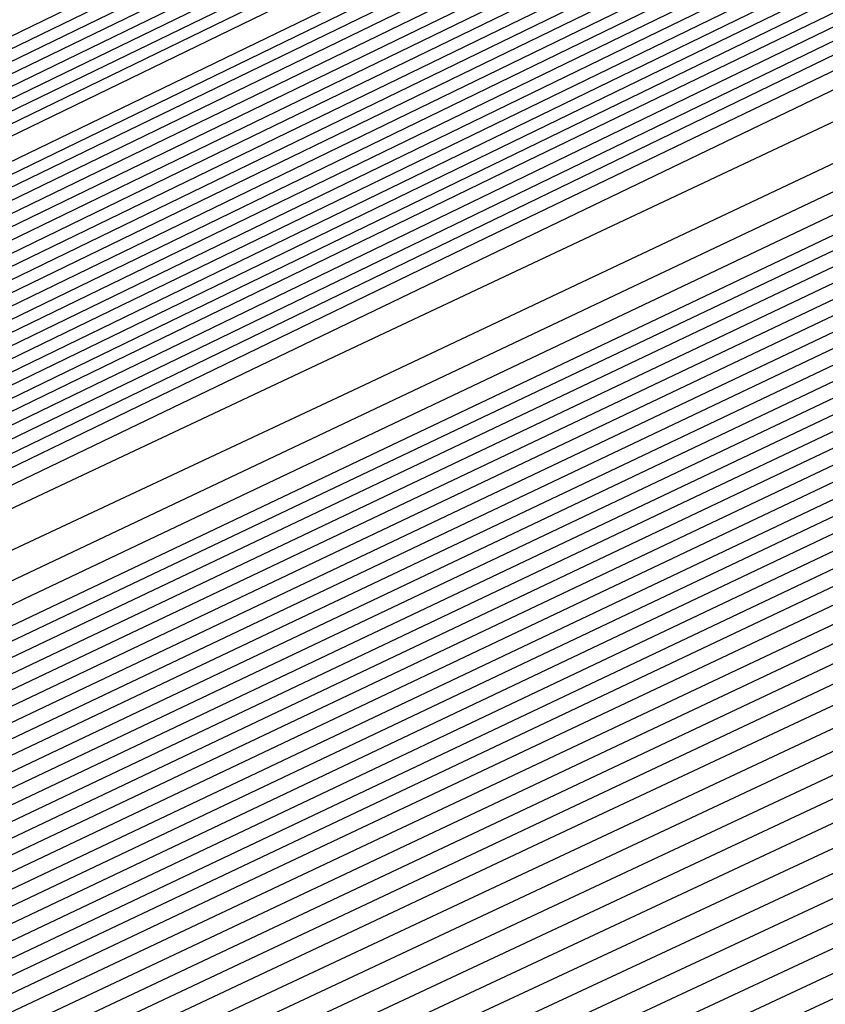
# Model space of a CAD drawing. Extents: x 3249832 to 3255657, y 13789405 to 13793316.
# Tile 430 of 656: x 3254726.04 to 3254727.08, y 13790591.56 to 13790592.82. Entities that reach past the tile are written whole.
import ezdxf

# ---------------------------------------------------------------- set-up
doc = ezdxf.new("R2010")
doc.units = 0
doc.header["$LTSCALE"] = 100
doc.header["$MEASUREMENT"] = 0
for name, color, linetype in [('GRATIO_CON', 10, 'CONTINUOUS'), ('GRATIO_ICON', 7, 'CONTINUOUS'), ('TARGETS_EAST', 7, 'CONTINUOUS')]:
    doc.layers.add(name, color=color, linetype=linetype)

# ---------------------------------------------------------------- blocks, each defined once
blk = doc.blocks.new('Gratio_032316_contours')
at = {"layer": 'GRATIO_CON', "color": 1, "linetype": 'Continuous', "flags": 128}
for points in [[(3254642.139, 13790551.7053), (3254660.6124, 13790560.6687), (3254682.3072, 13790571.2723), (3254700.7352, 13790580.305), (3254711.0317, 13790585.3564), (3254714.825, 13790587.2199), (3254715.3665, 13790587.4896), (3254715.3659, 13790587.4937), (3254715.3657, 13790587.4969), (3254715.3666, 13790587.4975), (3254715.9081, 13790587.7572), (3254719.6861, 13790589.589), (3254729.9352, 13790594.5687), (3254748.2689, 13790603.4881), (3254769.8147, 13790614.0012), (3254788.079, 13790622.9777)], [(3254643.9573, 13790552.6097), (3254661.9705, 13790561.3498), (3254683.1246, 13790571.6892), (3254701.0934, 13790580.4969), (3254711.1333, 13790585.4226), (3254714.8321, 13790587.2398), (3254715.3601, 13790587.5029), (3254715.3596, 13790587.5069), (3254715.3595, 13790587.5098), (3254715.3603, 13790587.5104), (3254715.8805, 13790587.7597), (3254719.5093, 13790589.5191), (3254729.3537, 13790594.3022), (3254746.9632, 13790602.8693), (3254767.6581, 13790612.9672), (3254785.2011, 13790621.5892)], [(3254645.7757, 13790553.5142), (3254663.3285, 13790562.0309), (3254683.9419, 13790572.1067), (3254701.4513, 13790580.6909), (3254711.2342, 13790585.4933), (3254714.8385, 13790587.2659), (3254715.3542, 13790587.5212), (3254715.853, 13790587.7617), (3254719.3325, 13790589.4492), (3254728.7721, 13790594.0356), (3254745.6576, 13790602.2505), (3254765.5015, 13790611.9331), (3254782.3232, 13790620.2006)], [(3254647.5941, 13790554.4186), (3254664.6865, 13790562.712), (3254684.7593, 13790572.5235), (3254701.8095, 13790580.8826), (3254711.336, 13790585.5591), (3254714.8458, 13790587.2852), (3254715.348, 13790587.5339), (3254715.8254, 13790587.7641), (3254719.1557, 13790589.3793), (3254728.1905, 13790593.7691), (3254744.3519, 13790601.6317), (3254763.3449, 13790610.8991), (3254779.4453, 13790618.8121)], [(3254651.2308, 13790556.2274), (3254667.4026, 13790564.0741), (3254686.3942, 13790573.3572), (3254702.526, 13790581.266), (3254711.5395, 13790585.6907), (3254714.8603, 13790587.3239), (3254715.3355, 13790587.5594), (3254715.7702, 13790587.7691), (3254718.8022, 13790589.2396), (3254727.0274, 13790593.236), (3254741.7406, 13790600.3941), (3254759.0318, 13790608.8311), (3254773.6894, 13790616.035)], [(3254653.0492, 13790557.1319), (3254668.7606, 13790564.7552), (3254687.2116, 13790573.774), (3254702.8843, 13790581.4577), (3254711.6412, 13790585.7564), (3254714.8676, 13790587.3433), (3254715.3293, 13790587.5721), (3254715.7426, 13790587.7716), (3254718.6254, 13790589.1697), (3254726.4458, 13790592.9695), (3254740.435, 13790599.7753), (3254756.8752, 13790607.7971), (3254770.8115, 13790614.6465), (3254778.5294, 13790618.5309)], [(3254646.2517, 13790553.9528), (3254654.8675, 13790558.0363), (3254670.1186, 13790565.4362), (3254688.0291, 13790574.1908), (3254703.2426, 13790581.6494), (3254711.743, 13790585.8222), (3254714.8749, 13790587.3627), (3254715.3231, 13790587.5848), (3254715.7151, 13790587.774), (3254718.4486, 13790589.0998), (3254725.8643, 13790592.703), (3254739.1294, 13790599.1565), (3254754.7186, 13790606.7631), (3254767.9336, 13790613.258), (3254775.252, 13790616.9413)], [(3254648.3232, 13790554.9771), (3254656.6859, 13790558.9407), (3254671.4766, 13790566.1173), (3254688.8465, 13790574.6076), (3254703.6008, 13790581.8411), (3254711.8447, 13790585.888), (3254714.8821, 13790587.382), (3254715.3169, 13790587.5976), (3254715.6875, 13790587.7765), (3254718.2718, 13790589.03), (3254725.2827, 13790592.4364), (3254737.8237, 13790598.5377), (3254752.562, 13790605.7291), (3254765.0557, 13790611.8694), (3254771.9746, 13790615.3518)]]:
    blk.add_lwpolyline(points, dxfattribs=at)
at = {"layer": 'GRATIO_CON', "color": 5, "linetype": 'Continuous', "flags": 128}
for points in [[(3254645.4599, 13790553.036), (3254663.069, 13790561.7623), (3254683.7862, 13790571.9554), (3254701.3959, 13790580.5965), (3254711.2365, 13790585.4241), (3254714.8618, 13790587.205), (3254715.3792, 13790587.4629), (3254715.3785, 13790587.4674), (3254715.3782, 13790587.4709), (3254715.379, 13790587.4719), (3254715.9133, 13790587.7279), (3254719.64, 13790589.5343), (3254729.7495, 13790594.4457), (3254747.8375, 13790603.2357), (3254769.1201, 13790613.5531), (3254787.2186, 13790622.2657)], [(3254649.9599, 13790555.2348), (3254666.4373, 13790563.4004), (3254685.823, 13790572.9383), (3254702.301, 13790581.0241), (3254711.5092, 13790585.5415), (3254714.9015, 13790587.208), (3254715.3856, 13790587.4496), (3254715.3848, 13790587.4542), (3254715.3844, 13790587.458), (3254715.3852, 13790587.4591), (3254715.9013, 13790587.7061), (3254719.4996, 13790589.4499), (3254729.2606, 13790594.1916), (3254746.7248, 13790602.6782), (3254767.2733, 13790612.6396), (3254784.7474, 13790621.0516)], [(3254645.8078, 13790553.0477), (3254654.4599, 13790557.4337), (3254669.8056, 13790565.0385), (3254687.8597, 13790573.9222), (3254703.2055, 13790581.4548), (3254711.7805, 13790585.6657), (3254714.9395, 13790587.2206), (3254715.3915, 13790587.4448), (3254715.8892, 13790587.6839), (3254719.3592, 13790589.3654), (3254728.7717, 13790593.9374), (3254745.612, 13790602.1206), (3254765.4264, 13790611.7261), (3254782.2763, 13790619.8376)], [(3254650.9146, 13790555.5543), (3254658.9599, 13790559.6325), (3254673.1739, 13790566.6765), (3254689.8966, 13790574.9051), (3254704.1107, 13790581.8824), (3254712.0533, 13790585.783), (3254714.9794, 13790587.2235), (3254715.3982, 13790587.4313), (3254715.8776, 13790587.6614), (3254719.2191, 13790589.2805), (3254728.2829, 13790593.683), (3254744.4993, 13790601.563), (3254763.5796, 13790610.8126), (3254779.8051, 13790618.6235)], [(3254649.0895, 13790554.2614), (3254654.3182, 13790556.9458), (3254657.5919, 13790558.6919), (3254661.1283, 13790560.5677), (3254667.9599, 13790564.0302), (3254679.9106, 13790569.9526), (3254693.9704, 13790576.8709), (3254705.921, 13790582.737), (3254712.5988, 13790586.0165), (3254715.0585, 13790587.2285), (3254715.4093, 13790587.4057), (3254715.4091, 13790587.4086), (3254715.4097, 13790587.4091), (3254715.4114, 13790587.4072), (3254715.8544, 13790587.617), (3254718.939, 13790589.1106), (3254727.3053, 13790593.1741), (3254742.2739, 13790600.4477), (3254759.8859, 13790608.9855), (3254774.8628, 13790616.1954)], [(3254652.9316, 13790556.1611), (3254659.0279, 13790559.2737), (3254662.7531, 13790561.2358), (3254666.2352, 13790563.0744), (3254672.4599, 13790566.2291), (3254683.2789, 13790571.5906), (3254696.0073, 13790577.8537), (3254706.8262, 13790583.1644), (3254712.8717, 13790586.1333), (3254715.0984, 13790587.2306), (3254715.416, 13790587.3911), (3254715.416, 13790587.3939), (3254715.4167, 13790587.3946), (3254715.4184, 13790587.393), (3254715.843, 13790587.5942), (3254718.799, 13790589.0255), (3254726.8166, 13790592.9197), (3254741.1612, 13790599.8901), (3254758.039, 13790608.072), (3254772.3917, 13790614.9813)], [(3254648.5889, 13790553.912), (3254656.7738, 13790558.0608), (3254663.7375, 13790561.6017), (3254667.9142, 13790563.7796), (3254671.342, 13790565.581), (3254676.9599, 13790568.4279), (3254686.6472, 13790573.2286), (3254698.0442, 13790578.8366), (3254707.7315, 13790583.5918), (3254713.1445, 13790586.2502), (3254715.1383, 13790587.2327), (3254715.4228, 13790587.3765), (3254715.4229, 13790587.3793), (3254715.4236, 13790587.3802), (3254715.4253, 13790587.3788), (3254715.8315, 13790587.5713), (3254718.659, 13790588.9404), (3254726.3278, 13790592.6653), (3254740.0485, 13790599.3324), (3254756.1922, 13790607.1585), (3254769.9205, 13790613.7673), (3254777.6832, 13790617.4194)], [(3254651.4104, 13790555.3035), (3254660.616, 13790559.9605), (3254668.4472, 13790563.9297), (3254673.0754, 13790566.3235), (3254676.4489, 13790568.0877), (3254681.4599, 13790570.6267), (3254690.0155, 13790574.8666), (3254700.0811, 13790579.8195), (3254708.6367, 13790584.0191), (3254713.4173, 13790586.367), (3254715.1783, 13790587.2348), (3254715.4296, 13790587.362), (3254715.4297, 13790587.3647), (3254715.4306, 13790587.3657), (3254715.4323, 13790587.3646), (3254715.8201, 13790587.5485), (3254718.5189, 13790588.8554), (3254725.8391, 13790592.4108), (3254738.9357, 13790598.7748), (3254754.3453, 13790606.2449), (3254767.4494, 13790612.5532), (3254774.8722, 13790616.0455)], [(3254647.5106, 13790553.2224), (3254657.0534, 13790558.0863), (3254668.3003, 13790563.7598), (3254677.8665, 13790568.5857), (3254683.3978, 13790571.4112), (3254686.6626, 13790573.101), (3254690.46, 13790575.0244), (3254696.7522, 13790578.1426), (3254704.1549, 13790581.7852), (3254710.4471, 13790584.8739), (3254713.963, 13790586.6006), (3254715.2582, 13790587.2389), (3254715.4431, 13790587.3328), (3254715.4435, 13790587.3354), (3254715.4445, 13790587.3367), (3254715.4462, 13790587.3361), (3254715.7971, 13790587.5028), (3254718.2389, 13790588.6852), (3254724.8615, 13790591.9019), (3254736.7103, 13790597.6595), (3254750.6516, 13790604.4179), (3254762.5071, 13790610.1251), (3254769.2501, 13790613.2977), (3254772.4608, 13790614.7267)], [(3254691.7695, 13790575.6077), (3254694.96, 13790577.2233), (3254700.1205, 13790579.7806), (3254706.1918, 13790582.7681), (3254711.3523, 13790585.3012), (3254714.2359, 13790586.7174), (3254715.2981, 13790587.241), (3254715.4499, 13790587.3183), (3254715.4504, 13790587.3208), (3254715.4515, 13790587.3223), (3254715.4532, 13790587.3219), (3254715.7857, 13790587.4799), (3254718.0989, 13790588.6002), (3254724.3728, 13790591.6475), (3254735.5976, 13790597.1019), (3254748.8048, 13790603.5044), (3254760.036, 13790608.911), (3254766.439, 13790611.9238), (3254769.587, 13790613.3281), (3254772.1591, 13790614.4553)], [(3254687.2858, 13790573.2417), (3254693.7202, 13790576.4989), (3254696.8763, 13790578.1144), (3254699.46, 13790579.4221), (3254703.4888, 13790581.4187), (3254708.2287, 13790583.751), (3254712.2575, 13790585.7286), (3254714.5087, 13790586.8342), (3254715.338, 13790587.2431), (3254715.4567, 13790587.3037), (3254715.4573, 13790587.3062), (3254715.4584, 13790587.3078), (3254715.4602, 13790587.3077), (3254715.7742, 13790587.4571), (3254717.9589, 13790588.5151), (3254723.884, 13790591.393), (3254734.4849, 13790596.5443), (3254746.9579, 13790602.5908), (3254757.5648, 13790607.6969), (3254763.628, 13790610.5499), (3254766.7132, 13790611.9296), (3254769.4468, 13790613.139), (3254773.8018, 13790615.1582)], [(3254691.9954, 13790575.5697), (3254698.8813, 13790579.0427), (3254701.9832, 13790580.621), (3254703.96, 13790581.621), (3254706.8571, 13790583.0567), (3254710.2655, 13790584.7338), (3254713.1627, 13790586.1559), (3254714.7816, 13790586.951), (3254715.378, 13790587.2452), (3254715.4634, 13790587.2891), (3254715.4641, 13790587.2915), (3254715.4654, 13790587.2933), (3254715.4671, 13790587.2935), (3254715.7628, 13790587.4342), (3254717.8189, 13790588.43), (3254723.3953, 13790591.1386), (3254733.3722, 13790595.9866), (3254745.1111, 13790601.6773), (3254755.0937, 13790606.4829), (3254760.817, 13790609.176), (3254763.8393, 13790610.531), (3254766.7345, 13790611.8227), (3254771.4153, 13790614)], [(3254687.5111, 13790573.2582), (3254701.4147, 13790580.2257), (3254709.2037, 13790584.1304), (3254712.1969, 13790585.6344), (3254712.96, 13790586.0188), (3254713.5937, 13790586.3332), (3254714.3394, 13790586.7008), (3254714.9737, 13790587.0132), (3254715.3288, 13790587.1891), (3254715.4606, 13790587.2552), (3254715.4811, 13790587.2651), (3254715.7399, 13790587.3885), (3254717.5388, 13790588.2599), (3254722.4177, 13790590.6297), (3254731.1468, 13790594.8713), (3254741.4174, 13790599.8502), (3254750.1514, 13790604.0547), (3254755.1949, 13790606.4282), (3254758.0917, 13790607.7338), (3254761.31, 13790609.19), (3254766.6422, 13790611.6836), (3254773.1773, 13790614.7751)], [(3254650.9017, 13790554.6653), (3254658.8371, 13790558.7771), (3254673.0892, 13790565.9887), (3254689.8746, 13790574.4203), (3254704.1484, 13790581.5711), (3254712.1263, 13790585.5666), (3254715.0665, 13790587.04), (3254715.4881, 13790587.251), (3254715.7284, 13790587.3657), (3254717.3988, 13790588.1749), (3254721.929, 13790590.3752), (3254730.0341, 13790594.3137), (3254739.5705, 13790598.9367), (3254747.6802, 13790602.8407), (3254752.3838, 13790605.0543), (3254755.2179, 13790606.3353), (3254758.5977, 13790607.8737), (3254764.2556, 13790610.5253), (3254771.1907, 13790613.8082)], [(3254652.1037, 13790555.2502), (3254659.8925, 13790559.2859), (3254673.8812, 13790566.3638), (3254690.3563, 13790574.639), (3254704.3657, 13790581.6567), (3254712.195, 13790585.5772), (3254715.0794, 13790587.0229), (3254715.4916, 13790587.2315), (3254715.4923, 13790587.2341), (3254715.4936, 13790587.2363), (3254715.4952, 13790587.2371), (3254715.717, 13790587.343), (3254717.2588, 13790588.0898), (3254721.4402, 13790590.1208), (3254728.9214, 13790593.7561), (3254737.7237, 13790598.0232), (3254745.2091, 13790601.6266), (3254749.5728, 13790603.6804), (3254752.344, 13790604.9367), (3254755.8855, 13790606.5574), (3254761.8691, 13790609.3671), (3254769.2041, 13790612.8413), (3254776.1088, 13790616.118)], [(3254650.5295, 13790554.2765), (3254653.3056, 13790555.8352), (3254660.9478, 13790559.7949), (3254674.6731, 13790566.7396), (3254690.838, 13790574.8591), (3254704.5835, 13790581.7451), (3254712.2651, 13790585.5926), (3254715.0949, 13790587.012), (3254715.4992, 13790587.2173), (3254715.4997, 13790587.2202), (3254715.5008, 13790587.2224), (3254715.5022, 13790587.2231), (3254715.7056, 13790587.3202), (3254717.1188, 13790588.0047), (3254720.9515, 13790589.8664), (3254727.8087, 13790593.1984), (3254735.8769, 13790597.1097), (3254742.7379, 13790600.4126), (3254746.7617, 13790602.3065), (3254749.4702, 13790603.5381), (3254753.1732, 13790605.2411), (3254759.4825, 13790608.2089), (3254767.2174, 13790611.8744), (3254774.4989, 13790615.3301)], [(3254653.0399, 13790555.5064), (3254655.7096, 13790557.0052), (3254663.0585, 13790560.8129), (3254676.257, 13790567.4911), (3254691.8012, 13790575.2992), (3254705.0188, 13790581.9215), (3254712.405, 13790585.6223), (3254715.1255, 13790586.9884), (3254715.5137, 13790587.187), (3254715.5139, 13790587.1907), (3254715.5149, 13790587.1935), (3254715.5162, 13790587.1948), (3254715.6827, 13790587.2745), (3254716.8387, 13790587.8346), (3254719.9739, 13790589.3575), (3254725.5832, 13790592.0832), (3254732.1832, 13790595.2826), (3254737.7956, 13790597.9844), (3254741.1396, 13790599.5586), (3254743.7225, 13790600.741), (3254747.7487, 13790602.6085), (3254754.7095, 13790605.8925), (3254763.2441, 13790609.9406), (3254771.2789, 13790613.7544)], [(3254692.2829, 13790575.5193), (3254705.2366, 13790582.0098), (3254712.4751, 13790585.6374), (3254715.1409, 13790586.9771), (3254715.5211, 13790587.1724), (3254715.5211, 13790587.1764), (3254715.522, 13790587.1793), (3254715.5233, 13790587.1807), (3254715.6712, 13790587.2517), (3254716.6987, 13790587.7496), (3254719.4852, 13790589.103), (3254724.4705, 13790591.5255), (3254730.3363, 13790594.3691), (3254735.3245, 13790596.7704), (3254738.3286, 13790598.1847), (3254740.8487, 13790599.3424), (3254745.0364, 13790601.2922), (3254752.3229, 13790604.7343), (3254761.2575, 13790608.9736), (3254769.6689, 13790612.9665), (3254775.8378, 13790615.8811)], [(3254677.8408, 13790568.2426), (3254692.7645, 13790575.7394), (3254705.4543, 13790582.0981), (3254712.5451, 13790585.6526), (3254715.1564, 13790586.9658), (3254715.5285, 13790587.1578), (3254715.5284, 13790587.1621), (3254715.5291, 13790587.1652), (3254715.5303, 13790587.1667), (3254715.6598, 13790587.2289), (3254716.5587, 13790587.6645), (3254718.9964, 13790588.8486), (3254723.3578, 13790590.9679), (3254728.4895, 13790593.4556), (3254732.8533, 13790595.5563), (3254735.5176, 13790596.8108), (3254737.9749, 13790597.9438), (3254742.3242, 13790599.9759), (3254749.9364, 13790603.5761), (3254759.2708, 13790608.0067), (3254768.0589, 13790612.1786), (3254774.5039, 13790615.224)], [(3254678.6327, 13790568.6184), (3254693.2462, 13790575.9595), (3254705.672, 13790582.1864), (3254712.6152, 13790585.6677), (3254715.1718, 13790586.9544), (3254715.5359, 13790587.1432), (3254715.5356, 13790587.1479), (3254715.5363, 13790587.151), (3254715.5373, 13790587.1526), (3254715.6484, 13790587.2061), (3254716.4187, 13790587.5794), (3254718.5077, 13790588.5941), (3254722.2451, 13790590.4102), (3254726.6426, 13790592.542), (3254730.3822, 13790594.3422), (3254732.7065, 13790595.4369), (3254735.101, 13790596.5452), (3254739.6119, 13790598.6596), (3254747.5498, 13790602.4179), (3254757.2842, 13790607.0398), (3254766.4489, 13790611.3907), (3254773.17, 13790614.5669)], [(3254680.2165, 13790569.3699), (3254694.2095, 13790576.3997), (3254706.1075, 13790582.363), (3254712.7553, 13790585.698), (3254715.2027, 13790586.9318), (3254715.5507, 13790587.114), (3254715.5501, 13790587.1193), (3254715.5505, 13790587.1228), (3254715.5514, 13790587.1245), (3254715.6255, 13790587.1605), (3254716.1386, 13790587.4093), (3254717.5302, 13790588.0852), (3254720.0197, 13790589.295), (3254722.9489, 13790590.715), (3254725.4399, 13790591.9141), (3254727.0844, 13790592.6891), (3254729.3534, 13790593.7481), (3254734.1874, 13790596.027), (3254742.7767, 13790600.1014), (3254753.3109, 13790605.106), (3254763.2289, 13790609.8149), (3254770.5022, 13790613.2526), (3254775.2309, 13790615.445)], [(3254681.0084, 13790569.7457), (3254694.6911, 13790576.6198), (3254706.3252, 13790582.4514), (3254712.8253, 13790585.7131), (3254715.2181, 13790586.9205), (3254715.5581, 13790587.0994), (3254715.5573, 13790587.105), (3254715.5577, 13790587.1086), (3254715.5585, 13790587.1105), (3254715.614, 13790587.1377), (3254715.9986, 13790587.3243), (3254717.0414, 13790587.8308), (3254718.907, 13790588.7373), (3254721.1021, 13790589.8014), (3254722.9687, 13790590.7), (3254724.2734, 13790591.3152), (3254726.4795, 13790592.3495), (3254731.4751, 13790594.7106), (3254740.3902, 13790598.9432), (3254751.3242, 13790604.1391), (3254761.6189, 13790609.027), (3254769.1683, 13790612.5955), (3254774.0756, 13790614.8726)], [(3254681.8003, 13790570.1215), (3254695.1728, 13790576.8399), (3254706.5429, 13790582.5397), (3254712.8954, 13790585.7283), (3254715.2336, 13790586.9092), (3254715.5655, 13790587.0848), (3254715.5646, 13790587.0908), (3254715.5648, 13790587.0945), (3254715.5655, 13790587.0964), (3254715.6026, 13790587.1149), (3254715.8586, 13790587.2392), (3254716.5526, 13790587.5763), (3254717.7943, 13790588.1797), (3254719.2552, 13790588.8879), (3254720.4976, 13790589.486), (3254721.4623, 13790589.9413), (3254723.6057, 13790590.9509), (3254728.7628, 13790593.3943), (3254738.0036, 13790597.785), (3254749.3376, 13790603.1722), (3254760.0089, 13790608.2391), (3254767.8344, 13790611.9384), (3254772.9202, 13790614.3002)], [(3254682.5923, 13790570.4972), (3254695.6546, 13790577.0593), (3254706.7614, 13790582.6258), (3254712.967, 13790585.7384), (3254715.2513, 13790586.8898), (3254715.5753, 13790587.0598), (3254715.5732, 13790587.0655), (3254715.5718, 13790587.0702), (3254715.5712, 13790587.0742), (3254715.5713, 13790587.0777), (3254715.5719, 13790587.0805), (3254715.5725, 13790587.0824), (3254715.5912, 13790587.0921), (3254715.7186, 13790587.1542), (3254716.0639, 13790587.3219), (3254716.6816, 13790587.6221), (3254717.4084, 13790587.9744), (3254718.0264, 13790588.2719), (3254718.6513, 13790588.5674), (3254720.7319, 13790589.5523), (3254726.0506, 13790592.078), (3254735.6171, 13790596.6268), (3254747.3509, 13790602.2053)], [(3254684.1761, 13790571.2487), (3254696.618, 13790577.4994), (3254707.1969, 13790582.802), (3254713.1074, 13790585.7679), (3254715.2826, 13790586.8659), (3254715.5906, 13790587.0293), (3254715.5881, 13790587.0358), (3254715.5865, 13790587.0411), (3254715.5857, 13790587.0455), (3254715.5857, 13790587.0491), (3254715.5862, 13790587.0517), (3254715.5868, 13790587.0533), (3254715.8668, 13790587.1867), (3254717.823, 13790588.1171), (3254723.1317, 13790590.6428), (3254732.719, 13790595.2041), (3254744.5101, 13790600.8106), (3254755.6802, 13790606.114), (3254763.9812, 13790610.0377), (3254769.4727, 13790612.5918), (3254772.7913, 13790614.058)], [(3254684.968, 13790571.6245), (3254697.0997, 13790577.7194), (3254707.4147, 13790582.8902), (3254713.1775, 13790585.7827), (3254715.2982, 13790586.854), (3254715.5983, 13790587.014), (3254715.5956, 13790587.0209), (3254715.5938, 13790587.0266), (3254715.5929, 13790587.0311), (3254715.5928, 13790587.0347), (3254715.5933, 13790587.0371), (3254715.5941, 13790587.0382), (3254715.8655, 13790587.1668), (3254717.7598, 13790588.067), (3254722.9002, 13790590.5119), (3254732.1888, 13790594.9308), (3254743.6448, 13790600.3775), (3254754.5666, 13790605.5623), (3254762.7944, 13790609.4506), (3254768.3357, 13790612.0281), (3254771.74, 13790613.536)], [(3254685.7599, 13790572.0002), (3254697.5813, 13790577.9395), (3254707.6325, 13790582.9783), (3254713.2477, 13790585.7974), (3254715.3139, 13790586.8421), (3254715.6059, 13790586.9987), (3254715.6031, 13790587.0061), (3254715.6012, 13790587.0121), (3254715.6002, 13790587.0168), (3254715.6, 13790587.0202), (3254715.6005, 13790587.0224), (3254715.6014, 13790587.0231), (3254715.8641, 13790587.1469), (3254717.6967, 13790588.0169), (3254722.6687, 13790590.3811), (3254731.6586, 13790594.6574), (3254742.7795, 13790599.9444), (3254753.4529, 13790605.0106), (3254761.6075, 13790608.8634), (3254767.1987, 13790611.4645), (3254770.6888, 13790613.014), (3254772.5688, 13790613.737)], [(3254686.5518, 13790572.376), (3254698.063, 13790578.1595), (3254707.8503, 13790583.0665), (3254713.3179, 13790585.8122), (3254715.3295, 13790586.8301), (3254715.6136, 13790586.9834), (3254715.6106, 13790586.9912), (3254715.6085, 13790586.9975), (3254715.6074, 13790587.0024), (3254715.6072, 13790587.0058), (3254715.6076, 13790587.0078), (3254715.6086, 13790587.008), (3254715.8627, 13790587.127), (3254717.6335, 13790587.9669), (3254722.4373, 13790590.2503), (3254731.1285, 13790594.3841), (3254741.9141, 13790599.5112), (3254752.3392, 13790604.4589), (3254760.4207, 13790608.2763), (3254766.0618, 13790610.9008), (3254769.6376, 13790612.4919), (3254771.5699, 13790613.2422)], [(3254688.1357, 13790573.1275), (3254699.0263, 13790578.5996), (3254708.2858, 13790583.2427), (3254713.4583, 13790585.8417), (3254715.3608, 13790586.8063), (3254715.6289, 13790586.9528), (3254715.6255, 13790586.9616), (3254715.6232, 13790586.9685), (3254715.6219, 13790586.9736), (3254715.6215, 13790586.977), (3254715.6219, 13790586.9785), (3254715.6231, 13790586.9779), (3254715.86, 13790587.0872), (3254717.5072, 13790587.8667), (3254721.9744, 13790589.9887), (3254730.0682, 13790593.8374), (3254740.1834, 13790598.645), (3254750.1119, 13790603.3555)], [(3254688.9276, 13790573.5033), (3254699.508, 13790578.8196), (3254708.5036, 13790583.3309), (3254713.5284, 13790585.8564), (3254715.3764, 13790586.7943), (3254715.6366, 13790586.9375), (3254715.633, 13790586.9467), (3254715.6306, 13790586.954), (3254715.6292, 13790586.9593), (3254715.6287, 13790586.9626), (3254715.6291, 13790586.9638), (3254715.6304, 13790586.9628), (3254715.8586, 13790587.0673), (3254717.444, 13790587.8166), (3254721.7429, 13790589.8578), (3254729.538, 13790593.5641), (3254739.3181, 13790598.2119), (3254748.9983, 13790602.8038)], [(3254689.7195, 13790573.8791), (3254699.9897, 13790579.0397), (3254708.7214, 13790583.419), (3254713.5986, 13790585.8712), (3254715.392, 13790586.7824), (3254715.6442, 13790586.9223), (3254715.6405, 13790586.9319), (3254715.638, 13790586.9394), (3254715.6364, 13790586.9449), (3254715.6358, 13790586.9482), (3254715.6363, 13790586.9492), (3254715.6377, 13790586.9477), (3254715.8573, 13790587.0474), (3254717.3809, 13790587.7665), (3254721.5114, 13790589.727), (3254729.0078, 13790593.2907), (3254738.4527, 13790597.7787), (3254747.8846, 13790602.2521)], [(3254690.5114, 13790574.2548), (3254700.4713, 13790579.2597), (3254708.9392, 13790583.5072), (3254713.6688, 13790585.8859), (3254715.4077, 13790586.7705), (3254715.6519, 13790586.907), (3254715.648, 13790586.917), (3254715.6453, 13790586.9249), (3254715.6437, 13790586.9305), (3254715.643, 13790586.9338), (3254715.6434, 13790586.9345), (3254715.6449, 13790586.9327), (3254715.8559, 13790587.0275), (3254717.3177, 13790587.7164), (3254721.28, 13790589.5962), (3254728.4777, 13790593.0174), (3254737.5874, 13790597.3456), (3254746.7709, 13790601.7004)], [(3254692.0952, 13790575.0064), (3254701.4347, 13790579.6998), (3254709.3748, 13790583.6834), (3254713.8091, 13790585.9154), (3254715.439, 13790586.7467), (3254715.6673, 13790586.8766), (3254715.6632, 13790586.8877), (3254715.661, 13790586.8953), (3254715.6608, 13790586.8982), (3254715.8536, 13790586.9865), (3254717.1914, 13790587.6161), (3254720.817, 13790589.3346), (3254727.4174, 13790592.4707), (3254735.8567, 13790596.4794), (3254744.5436, 13790600.597), (3254752.1128, 13790604.1664)], [(3254685.2199, 13790571.5024), (3254692.8871, 13790575.3821), (3254701.9163, 13790579.9198), (3254709.5925, 13790583.7716), (3254713.8793, 13790585.9301), (3254715.4546, 13790586.7347), (3254715.6749, 13790586.8612), (3254715.6706, 13790586.8725), (3254715.6682, 13790586.8802), (3254715.6682, 13790586.8829), (3254715.8522, 13790586.9665), (3254717.1283, 13790587.566), (3254720.5856, 13790589.2037), (3254726.8872, 13790592.1973), (3254734.9913, 13790596.0463), (3254743.4299, 13790600.0453), (3254750.9259, 13790603.5792)], [(3254686.2753, 13790572.0114), (3254693.679, 13790575.7579), (3254702.398, 13790580.1398), (3254709.8103, 13790583.8597), (3254713.9495, 13790585.9449), (3254715.4703, 13790586.7228), (3254715.6826, 13790586.8457), (3254715.6781, 13790586.8572), (3254715.6757, 13790586.8649), (3254715.6756, 13790586.8673), (3254715.851, 13790586.9463), (3254717.0652, 13790587.5158), (3254720.3542, 13790589.0728), (3254726.3571, 13790591.924), (3254734.126, 13790595.6131), (3254742.3163, 13790599.4936), (3254749.7391, 13790602.9921)], [(3254687.3306, 13790572.5204), (3254694.471, 13790576.1337), (3254702.8797, 13790580.3599), (3254710.0281, 13790583.9478), (3254714.0197, 13790585.9596), (3254715.486, 13790586.7106), (3254715.6904, 13790586.8298), (3254715.6861, 13790586.841), (3254715.6838, 13790586.8481), (3254715.6839, 13790586.8501), (3254715.8505, 13790586.9246), (3254717.0026, 13790587.4646), (3254720.1229, 13790588.9415), (3254725.827, 13790591.6505), (3254733.2607, 13790595.18), (3254741.2026, 13790598.9419), (3254748.5522, 13790602.4049)], [(3254689.4412, 13790573.5385), (3254696.0548, 13790576.8852), (3254703.843, 13790580.8), (3254710.4637, 13790584.1241), (3254714.1601, 13790585.9891), (3254715.5173, 13790586.6864), (3254715.7061, 13790586.798), (3254715.7019, 13790586.8086), (3254715.7, 13790586.8146), (3254715.7004, 13790586.8156), (3254715.8494, 13790586.8813), (3254716.8773, 13790587.3622), (3254719.6605, 13790588.6789), (3254724.7668, 13790591.1035), (3254731.53, 13790594.3137), (3254738.9753, 13790597.8385), (3254746.1785, 13790601.2307)], [(3254690.4965, 13790574.0475), (3254696.8467, 13790577.2609), (3254704.3247, 13790581.02), (3254710.6814, 13790584.2123), (3254714.2303, 13790586.0038), (3254715.533, 13790586.6743), (3254715.714, 13790586.7821), (3254715.7099, 13790586.7923), (3254715.7081, 13790586.7978), (3254715.7087, 13790586.7983), (3254715.8489, 13790586.8596), (3254716.8147, 13790587.311), (3254719.4293, 13790588.5476), (3254724.2367, 13790590.83), (3254730.6646, 13790593.8806), (3254737.8616, 13790597.2868), (3254744.9917, 13790600.6435)], [(3254691.5518, 13790574.5565), (3254697.6386, 13790577.6367), (3254704.8063, 13790581.24), (3254710.8992, 13790584.3004), (3254714.3004, 13790586.0185), (3254715.5487, 13790586.6622), (3254715.7218, 13790586.7662), (3254715.7178, 13790586.7761), (3254715.7162, 13790586.781), (3254715.7169, 13790586.7811), (3254715.8483, 13790586.838), (3254716.752, 13790587.2598), (3254719.198, 13790588.4163), (3254723.7066, 13790590.5565), (3254729.7993, 13790593.4474), (3254736.7479, 13790596.7351), (3254743.8048, 13790600.0564), (3254750.1441, 13790603.0095)], [(3254692.6071, 13790575.0655), (3254698.4305, 13790578.0125), (3254705.288, 13790581.4601), (3254711.117, 13790584.3885), (3254714.3706, 13790586.0332), (3254715.5644, 13790586.6501), (3254715.7297, 13790586.7503), (3254715.7257, 13790586.7599), (3254715.7243, 13790586.7643), (3254715.7252, 13790586.7639), (3254715.8478, 13790586.8163), (3254716.6894, 13790587.2086), (3254718.9668, 13790588.2849), (3254723.1765, 13790590.283), (3254728.934, 13790593.0143), (3254735.6343, 13790596.1835), (3254742.618, 13790599.4693), (3254749.0072, 13790602.4459)], [(3254691.7685, 13790574.5555), (3254694.7177, 13790576.0836), (3254700.0143, 13790578.764), (3254706.2512, 13790581.9005), (3254711.5522, 13790584.5659), (3254714.5103, 13790586.065), (3254715.5954, 13790586.6284), (3254715.7466, 13790586.7184), (3254715.8482, 13790586.7698), (3254716.5643, 13790587.1058), (3254718.5044, 13790588.0223), (3254722.1163, 13790589.7361), (3254727.2033, 13790592.148), (3254733.407, 13790595.0801), (3254740.2443, 13790598.295), (3254746.7332, 13790601.3185)], [(3254691.9524, 13790574.5689), (3254692.9705, 13790575.1405), (3254695.773, 13790576.5926), (3254700.8063, 13790579.1398), (3254706.7329, 13790582.1204), (3254711.7701, 13790584.6536), (3254714.5808, 13790586.0787), (3254715.6116, 13790586.6148), (3254715.755, 13790586.7009), (3254715.8477, 13790586.748), (3254716.5017, 13790587.0546), (3254718.2731, 13790587.891), (3254721.5863, 13790589.4626), (3254726.338, 13790591.7148), (3254732.2933, 13790594.5284), (3254739.0575, 13790597.7078), (3254745.5962, 13790600.7549)], [(3254692.5832, 13790574.7153), (3254693.0422, 13790574.9924), (3254693.0886, 13790575.0656), (3254693.2076, 13790575.1838), (3254694.1724, 13790575.7255), (3254696.8283, 13790577.1016), (3254701.5982, 13790579.5155), (3254707.2147, 13790582.3403), (3254711.9881, 13790584.7413), (3254714.6513, 13790586.0925), (3254715.6277, 13790586.6012), (3254715.7634, 13790586.6833), (3254715.8472, 13790586.7262), (3254716.4391, 13790587.0034), (3254718.0419, 13790587.7597), (3254721.0562, 13790589.1891), (3254725.4726, 13790591.2817), (3254731.1796, 13790593.9767), (3254737.8706, 13790597.1207), (3254744.4593, 13790600.1912), (3254749.6643, 13790602.5732)], [(3254692.5223, 13790574.6256), (3254693.8324, 13790575.3348), (3254694.3015, 13790575.6152), (3254694.3504, 13790575.6871), (3254694.4629, 13790575.7987), (3254695.3744, 13790576.3105), (3254697.8837, 13790577.6106), (3254702.3901, 13790579.8913), (3254707.6964, 13790582.5602), (3254712.2061, 13790584.8288), (3254714.7221, 13790586.1058), (3254715.6444, 13790586.587), (3254715.7723, 13790586.665), (3254715.8471, 13790586.7039), (3254716.3767, 13790586.9518), (3254717.8108, 13790587.6282), (3254720.5261, 13790588.9155), (3254724.6073, 13790590.8486), (3254730.066, 13790593.425), (3254736.6838, 13790596.5336), (3254743.3223, 13790599.6276), (3254748.6131, 13790602.0511)], [(3254692.5199, 13790574.5458), (3254694.97, 13790575.8408), (3254696.3308, 13790576.574), (3254696.8201, 13790576.8609), (3254696.8741, 13790576.93), (3254696.9733, 13790577.0286), (3254697.7783, 13790577.4805), (3254699.9943, 13790578.6287), (3254703.9739, 13790580.6428), (3254708.66, 13790582.9997), (3254712.6425, 13790585.0035), (3254714.8643, 13790586.1316), (3254715.6786, 13790586.5571), (3254715.7913, 13790586.6268), (3254715.848, 13790586.6577), (3254716.2527, 13790586.8476), (3254717.3489, 13790587.3648), (3254719.4661, 13790588.3683), (3254722.8766, 13790589.9822), (3254727.8386, 13790592.3216), (3254734.3101, 13790595.3593), (3254741.0483, 13790598.5002), (3254746.5107, 13790601.007)], [(3254690.7614, 13790573.5823), (3254693.6995, 13790575.131), (3254696.1939, 13790576.4485), (3254697.5799, 13790577.1935), (3254698.0794, 13790577.4837), (3254698.1359, 13790577.5514), (3254698.2286, 13790577.6435), (3254698.9803, 13790578.0655), (3254701.0496, 13790579.1377), (3254704.7659, 13790581.0185), (3254709.1418, 13790583.2195), (3254712.8607, 13790585.0908), (3254714.9354, 13790586.1445), (3254715.6957, 13790586.5422), (3254715.8008, 13790586.6077), (3254715.8484, 13790586.6346), (3254716.1906, 13790586.7956), (3254717.1179, 13790587.2331), (3254718.9361, 13790588.0947), (3254722.0113, 13790589.5491), (3254726.725, 13790591.7699), (3254733.1232, 13790594.7722), (3254739.9114, 13790597.9366), (3254745.4594, 13790600.485)], [(3254691.8891, 13790574.1408), (3254694.879, 13790575.7162), (3254697.4178, 13790577.0561), (3254698.8291, 13790577.8131), (3254699.3387, 13790578.1066), (3254699.3977, 13790578.1728), (3254699.4838, 13790578.2584), (3254700.1822, 13790578.6505), (3254702.1049, 13790579.6467), (3254705.5578, 13790581.3942), (3254709.6236, 13790583.4393), (3254713.0789, 13790585.1781), (3254715.0065, 13790586.1574), (3254715.7128, 13790586.5273), (3254715.8103, 13790586.5886), (3254715.8489, 13790586.6115), (3254716.1286, 13790586.7435), (3254716.887, 13790587.1013), (3254718.4061, 13790587.8211), (3254721.146, 13790589.1159), (3254725.6113, 13790591.2182), (3254731.9364, 13790594.185)], [(3254700.739, 13790578.8733), (3254701.3842, 13790579.2355), (3254703.1602, 13790580.1557), (3254706.3497, 13790581.7699), (3254710.1054, 13790583.6589), (3254713.2973, 13790585.2645), (3254715.0779, 13790586.1684), (3254715.7302, 13790586.5099), (3254715.8195, 13790586.5677), (3254715.8167, 13790586.5744), (3254715.8158, 13790586.5773), (3254715.8161, 13790586.5776), (3254715.8482, 13790586.5908), (3254716.0664, 13790586.6917), (3254716.656, 13790586.9696), (3254717.8761, 13790587.5475), (3254720.2806, 13790588.6828), (3254724.4976, 13790590.6665), (3254730.7495, 13790593.5979)], [(3254701.0893, 13790578.8791), (3254702.5767, 13790579.6718), (3254703.1167, 13790579.9751), (3254703.1831, 13790580.0372), (3254703.2495, 13790580.1032), (3254703.7881, 13790580.4056), (3254705.2708, 13790581.1738), (3254707.9336, 13790582.5214), (3254711.069, 13790584.0984), (3254713.7337, 13790585.4389), (3254715.2203, 13790586.1935), (3254715.7648, 13790586.4786), (3254715.8393, 13790586.5272), (3254715.8369, 13790586.5335), (3254715.8358, 13790586.5368), (3254715.8357, 13790586.538), (3254715.8493, 13790586.5443), (3254715.9424, 13790586.5876), (3254716.1941, 13790586.7062), (3254716.816, 13790587.0003), (3254718.55, 13790587.8165), (3254722.2703, 13790589.5631), (3254728.3759, 13790592.4236)], [(3254699.5972, 13790578.0569), (3254702.3132, 13790579.4867), (3254703.8259, 13790580.2913), (3254704.376, 13790580.5979), (3254704.4449, 13790580.6586), (3254704.5048, 13790580.7181), (3254704.9901, 13790580.9906), (3254706.3261, 13790581.6828), (3254708.7255, 13790582.8971), (3254711.5508, 13790584.3181), (3254713.952, 13790585.526), (3254715.2915, 13790586.206), (3254715.7822, 13790586.463), (3254715.8492, 13790586.507), (3254715.8469, 13790586.513), (3254715.8458, 13790586.5165), (3254715.8455, 13790586.5183), (3254715.8498, 13790586.521), (3254715.8804, 13790586.5355), (3254715.9632, 13790586.5745), (3254716.286, 13790586.7267), (3254717.6847, 13790587.3833), (3254721.1566, 13790589.0114), (3254727.189, 13790591.8365)], [(3254700.7768, 13790578.6421), (3254703.5371, 13790580.0944), (3254705.0751, 13790580.9109), (3254705.6353, 13790581.2207), (3254705.7067, 13790581.2801), (3254705.76, 13790581.333), (3254706.1921, 13790581.5756), (3254707.3814, 13790582.1918), (3254709.5175, 13790583.2728), (3254712.0326, 13790584.5379), (3254714.1702, 13790585.6132), (3254715.3627, 13790586.2185), (3254715.7995, 13790586.4474), (3254715.8591, 13790586.4866), (3254715.8571, 13790586.4921), (3254715.8561, 13790586.4954), (3254715.8558, 13790586.4971), (3254716.0291, 13790586.5789), (3254717.2419, 13790587.147), (3254720.5334, 13790588.689), (3254726.4243, 13790591.447), (3254733.3619, 13790594.6822)], [(3254698.6556, 13790577.4919), (3254701.9564, 13790579.2273), (3254704.7609, 13790580.702), (3254706.3242, 13790581.5304), (3254706.8946, 13790581.8436), (3254706.9685, 13790581.9015), (3254707.0152, 13790581.9479), (3254707.394, 13790582.1606), (3254708.4368, 13790582.7009), (3254710.3094, 13790583.6486), (3254712.5144, 13790584.7576), (3254714.3884, 13790585.7003), (3254715.4339, 13790586.231), (3254715.8168, 13790586.4317), (3254715.8691, 13790586.4661), (3254715.8673, 13790586.4709), (3254715.8666, 13790586.4736), (3254715.8666, 13790586.4746), (3254716.0343, 13790586.5527), (3254717.205, 13790587.0999), (3254720.3813, 13790588.5869), (3254726.0653, 13790591.2475), (3254732.7589, 13790594.3687)], [(3254700.911, 13790578.6089), (3254704.3155, 13790580.3977), (3254707.2087, 13790581.9173), (3254708.8226, 13790582.7696), (3254709.4132, 13790583.0892), (3254709.4922, 13790583.1444), (3254709.5257, 13790583.1778), (3254709.798, 13790583.3306), (3254710.5474, 13790583.7189), (3254711.8932, 13790584.4001), (3254713.478, 13790585.1973), (3254714.8247, 13790585.8755), (3254715.5759, 13790586.2579), (3254715.8513, 13790586.4026), (3254715.8897, 13790586.4263), (3254716.0452, 13790586.4993), (3254717.1314, 13790587.0056), (3254720.077, 13790588.3828), (3254725.3472, 13790590.8485), (3254731.553, 13790593.7418)], [(3254699.1029, 13790577.6187), (3254702.0388, 13790579.1675), (3254705.495, 13790580.9829), (3254708.4325, 13790582.525), (3254710.0718, 13790583.3891), (3254710.6725, 13790583.7121), (3254710.754, 13790583.7659), (3254710.781, 13790583.7927), (3254710.9999, 13790583.9156), (3254711.6027, 13790584.2279), (3254712.6852, 13790584.7758), (3254713.9598, 13790585.417), (3254715.0429, 13790585.9625), (3254715.6472, 13790586.27), (3254715.8688, 13790586.3861), (3254715.9002, 13790586.4045), (3254716.0503, 13790586.4733), (3254717.0945, 13790586.9586), (3254719.9249, 13790588.2807), (3254724.9882, 13790590.649), (3254730.95, 13790593.4284)], [(3254700.1865, 13790578.1548), (3254703.1665, 13790579.726), (3254706.6746, 13790581.568), (3254709.6564, 13790583.1326), (3254711.321, 13790584.0087), (3254711.9318, 13790584.3349), (3254712.0158, 13790584.3873), (3254712.0362, 13790584.4076), (3254712.2019, 13790584.5006), (3254712.658, 13790584.7369), (3254713.4771, 13790585.1515), (3254714.4416, 13790585.6367), (3254715.2612, 13790586.0495), (3254715.7184, 13790586.2822), (3254715.8859, 13790586.3706), (3254715.9089, 13790586.3857), (3254715.9087, 13790586.3872), (3254715.9095, 13790586.3868), (3254715.9111, 13790586.3845), (3254716.0564, 13790586.4474), (3254717.0585, 13790586.9111), (3254719.7731, 13790588.1784), (3254724.6292, 13790590.4494), (3254730.3471, 13790593.1149)], [(3254701.2702, 13790578.6908), (3254704.2942, 13790580.2845), (3254707.8541, 13790582.1532), (3254710.8802, 13790583.7402), (3254712.5702, 13790584.6282), (3254713.1911, 13790584.9578), (3254713.2776, 13790585.0087), (3254713.2914, 13790585.0225), (3254713.4039, 13790585.0856), (3254713.7133, 13790585.246), (3254714.269, 13790585.5272), (3254714.9234, 13790585.8564), (3254715.4795, 13790586.1365), (3254715.7897, 13790586.2944), (3254715.9033, 13790586.3543), (3254715.9191, 13790586.3645), (3254715.9192, 13790586.3653), (3254715.9202, 13790586.3644), (3254715.9222, 13790586.3617), (3254716.0619, 13790586.421), (3254717.0218, 13790586.864), (3254719.6211, 13790588.0763), (3254724.2702, 13790590.2499), (3254729.7441, 13790592.8014)]]:
    blk.add_lwpolyline(points, dxfattribs=at)
at = {"layer": 'GRATIO_ICON', "color": 7, "linetype": 'Continuous', "flags": 128}
for points in [[(3254649.4124, 13790555.323), (3254666.0445, 13790563.393), (3254685.5768, 13790572.9403), (3254702.1678, 13790581.0743), (3254711.4377, 13790585.6249), (3254714.8531, 13790587.3046), (3254715.3418, 13790587.5467), (3254715.7978, 13790587.7666), (3254718.979, 13790589.3094), (3254727.609, 13790593.5026), (3254743.0463, 13790601.0129), (3254761.1884, 13790609.8651), (3254776.5674, 13790617.4236)], [(3254652.4307, 13790556.1481), (3254656.0215, 13790558.061), (3254663.4599, 13790561.8314), (3254676.5423, 13790568.3146), (3254691.9335, 13790575.888), (3254705.0159, 13790582.3099), (3254712.3263, 13790585.9001), (3254715.0195, 13790587.2261), (3254715.4051, 13790587.4175), (3254715.8661, 13790587.6387), (3254719.079, 13790589.1955), (3254727.7941, 13790593.4286), (3254743.3866, 13790601.0054), (3254761.7327, 13790609.8991), (3254777.334, 13790617.4094)], [(3254645.557, 13790552.2637), (3254654.2319, 13790556.6949), (3254664.4581, 13790561.8601), (3254673.1568, 13790566.2577), (3254678.2366, 13790568.8673), (3254681.5558, 13790570.5944), (3254685.96, 13790572.8256), (3254693.3838, 13790576.5046), (3254702.118, 13790580.8023), (3254709.5419, 13790584.4465), (3254713.6902, 13790586.4838), (3254715.2182, 13790587.2369), (3254715.4363, 13790587.3474), (3254715.4366, 13790587.35), (3254715.4375, 13790587.3512), (3254715.4393, 13790587.3504), (3254715.8086, 13790587.5256), (3254718.3789, 13790588.7703), (3254725.3503, 13790592.1564), (3254737.823, 13790598.2172), (3254752.4985, 13790605.3314), (3254764.9782, 13790611.3391), (3254772.0611, 13790614.6716)], [(3254683.6689, 13790571.3585), (3254696.7051, 13790577.8977), (3254704.0425, 13790581.5866), (3254707.09, 13790583.1278), (3254708.46, 13790583.82), (3254710.2254, 13790584.695), (3254712.3024, 13790585.7173), (3254714.0678, 13790586.5839), (3254715.0544, 13790587.0684), (3254715.4179, 13790587.2476), (3254715.4702, 13790587.2747), (3254715.471, 13790587.2769), (3254715.4723, 13790587.2788), (3254715.4741, 13790587.2793), (3254715.7513, 13790587.4114), (3254717.6788, 13790588.345), (3254722.9065, 13790590.8841), (3254732.2595, 13790595.429), (3254743.2642, 13790600.7638), (3254752.6225, 13790605.2688)], [(3254651.7847, 13790554.8915), (3254654.5076, 13790556.4202), (3254662.0031, 13790560.3039), (3254675.4651, 13790567.1153), (3254691.3196, 13790575.0792), (3254704.8011, 13790581.8331), (3254712.335, 13790585.6071), (3254715.1101, 13790586.9997), (3254715.5062, 13790587.2016), (3254715.5066, 13790587.205), (3254715.5077, 13790587.2076), (3254715.5092, 13790587.2088), (3254715.6941, 13790587.2973), (3254716.9787, 13790587.9197), (3254720.4627, 13790589.6119), (3254726.696, 13790592.6408), (3254734.03, 13790596.1961), (3254740.2668, 13790599.1985), (3254743.9507, 13790600.9325), (3254746.5964, 13790602.1395), (3254750.4609, 13790603.9248), (3254757.096, 13790607.0507), (3254765.2308, 13790610.9075), (3254772.8889, 13790614.5422)], [(3254679.4246, 13790568.9942), (3254693.7278, 13790576.1796), (3254705.8897, 13790582.2747), (3254712.6852, 13790585.6828), (3254715.1872, 13790586.9431), (3254715.5433, 13790587.1286), (3254715.5429, 13790587.1336), (3254715.5434, 13790587.1369), (3254715.5444, 13790587.1386), (3254715.6369, 13790587.1833), (3254716.2787, 13790587.4944), (3254718.0189, 13790588.3397), (3254721.1324, 13790589.8526), (3254724.7958, 13790591.6285), (3254727.911, 13790593.1282), (3254729.8955, 13790594.063), (3254732.2272, 13790595.1466), (3254736.8996, 13790597.3433), (3254745.1633, 13790601.2597), (3254755.2975, 13790606.0729), (3254764.8389, 13790610.6028), (3254771.8361, 13790613.9098)], [(3254683.3842, 13790570.8729), (3254696.1363, 13790577.2794), (3254706.9791, 13790582.7139), (3254713.0372, 13790585.7532), (3254715.2669, 13790586.8778), (3254715.5829, 13790587.0446), (3254715.5806, 13790587.0506), (3254715.5791, 13790587.0557), (3254715.5784, 13790587.0599), (3254715.8668, 13790587.2007), (3254717.8851, 13790588.1638), (3254723.3626, 13790590.7721), (3254733.249, 13790595.477), (3254745.3755, 13790601.2437), (3254756.7939, 13790606.6657), (3254765.1681, 13790610.6249), (3254770.6097, 13790613.1555), (3254773.8425, 13790614.5801)], [(3254687.3437, 13790572.7518), (3254698.5447, 13790578.3795), (3254708.0681, 13790583.1546), (3254713.3881, 13790585.8269), (3254715.3451, 13790586.8182), (3254715.6212, 13790586.9681), (3254715.6181, 13790586.9764), (3254715.6159, 13790586.983), (3254715.6147, 13790586.988), (3254715.6143, 13790586.9914), (3254715.6148, 13790586.9931), (3254715.6159, 13790586.993), (3254715.8614, 13790587.1071), (3254717.5703, 13790587.9168), (3254722.2058, 13790590.1195), (3254730.5983, 13790594.1107), (3254741.0488, 13790599.0781), (3254751.2256, 13790603.9072), (3254759.2338, 13790607.6892), (3254764.9248, 13790610.3372), (3254768.5864, 13790611.9699), (3254770.5711, 13790612.7474), (3254771.4904, 13790612.9949)], [(3254691.3033, 13790574.6306), (3254700.953, 13790579.4797), (3254709.157, 13790583.5953), (3254713.739, 13790585.9006), (3254715.4233, 13790586.7586), (3254715.6595, 13790586.8917), (3254715.6555, 13790586.9022), (3254715.6527, 13790586.9104), (3254715.6509, 13790586.9161), (3254715.6502, 13790586.9194), (3254715.6506, 13790586.9199), (3254715.6522, 13790586.9176), (3254715.8545, 13790587.0076), (3254717.2545, 13790587.6664), (3254721.0485, 13790589.4654), (3254727.9475, 13790592.744), (3254736.722, 13790596.9125), (3254745.6573, 13790601.1487)], [(3254688.3859, 13790573.0294), (3254695.2629, 13790576.5094), (3254703.3613, 13790580.5799), (3254710.2459, 13790584.036), (3254714.0899, 13790585.9743), (3254715.5017, 13790586.6985), (3254715.6983, 13790586.8139), (3254715.694, 13790586.8248), (3254715.6919, 13790586.8313), (3254715.6921, 13790586.8328), (3254715.8499, 13790586.903), (3254716.9399, 13790587.4134), (3254719.8917, 13790588.8102), (3254725.2969, 13790591.377), (3254732.3953, 13790594.7468), (3254740.0889, 13790598.3902), (3254747.3654, 13790601.8178)], [(3254690.5665, 13790573.9705), (3254693.6624, 13790575.5746), (3254699.2224, 13790578.3883), (3254705.7695, 13790581.6806), (3254711.3343, 13790584.4782), (3254714.4398, 13790586.0512), (3254715.5792, 13790586.642), (3254715.7382, 13790586.736), (3254715.8487, 13790586.7915), (3254716.6269, 13790587.157), (3254718.7356, 13790588.1536), (3254722.6464, 13790590.0095), (3254728.0686, 13790592.5811), (3254734.5206, 13790595.6318), (3254741.4312, 13790598.8821), (3254747.8702, 13790601.8822)], [(3254691.3403, 13790573.9607), (3254693.7462, 13790575.2332), (3254695.0816, 13790575.9544), (3254695.5608, 13790576.2381), (3254695.6123, 13790576.3085), (3254695.7181, 13790576.4136), (3254696.5764, 13790576.8955), (3254698.939, 13790578.1197), (3254703.182, 13790580.267), (3254708.1782, 13790582.7799), (3254712.4243, 13790584.9162), (3254714.7932, 13790586.1187), (3254715.6615, 13790586.5721), (3254715.7818, 13790586.6459), (3254715.8476, 13790586.6808), (3254716.3147, 13790586.8997), (3254717.5799, 13790587.4965), (3254719.9961, 13790588.6419), (3254723.742, 13790590.4154), (3254728.9523, 13790592.8733), (3254735.4969, 13790595.9464), (3254742.1853, 13790599.0639), (3254747.5619, 13790601.5291)], [(3254701.3275, 13790579.0522), (3254701.8574, 13790579.3522), (3254701.9213, 13790579.4157), (3254701.9943, 13790579.4882), (3254702.5862, 13790579.8206), (3254704.2155, 13790580.6648), (3254707.1417, 13790582.1457), (3254710.5872, 13790583.8786), (3254713.5155, 13790585.3517), (3254715.1491, 13790586.181), (3254715.7475, 13790586.4943), (3254715.8294, 13790586.5475), (3254715.8268, 13790586.5539), (3254715.8258, 13790586.5571), (3254715.8259, 13790586.5578), (3254715.8488, 13790586.5675), (3254716.0044, 13790586.6397), (3254716.4251, 13790586.8379), (3254717.3461, 13790587.2739), (3254719.4153, 13790588.2496), (3254723.384, 13790590.1148), (3254729.5627, 13790593.0108)], [(3254699.7833, 13790578.0504), (3254703.1359, 13790579.8125), (3254705.9848, 13790581.3097), (3254707.5734, 13790582.15), (3254708.1539, 13790582.4664), (3254708.2303, 13790582.523), (3254708.2705, 13790582.5628), (3254708.596, 13790582.7456), (3254709.4921, 13790583.2099), (3254711.1013, 13790584.0243), (3254712.9962, 13790584.9773), (3254714.6066, 13790585.7875), (3254715.5051, 13790586.2435), (3254715.8341, 13790586.416), (3254715.8791, 13790586.4455), (3254715.8776, 13790586.4496), (3254715.877, 13790586.4518), (3254715.8774, 13790586.4522), (3254716.0395, 13790586.5265), (3254717.1682, 13790587.0528), (3254720.2291, 13790588.4848), (3254725.7062, 13790591.048), (3254732.1559, 13790594.0553)]]:
    blk.add_lwpolyline(points, dxfattribs=at)

msp = doc.modelspace()

# ---------------------------------------------------------------- block references
at = {"layer": 'TARGETS_EAST'}
msp.add_blockref('Gratio_032316_contours', (0, 0), dxfattribs=at)

doc.saveas('drawing.dxf')
